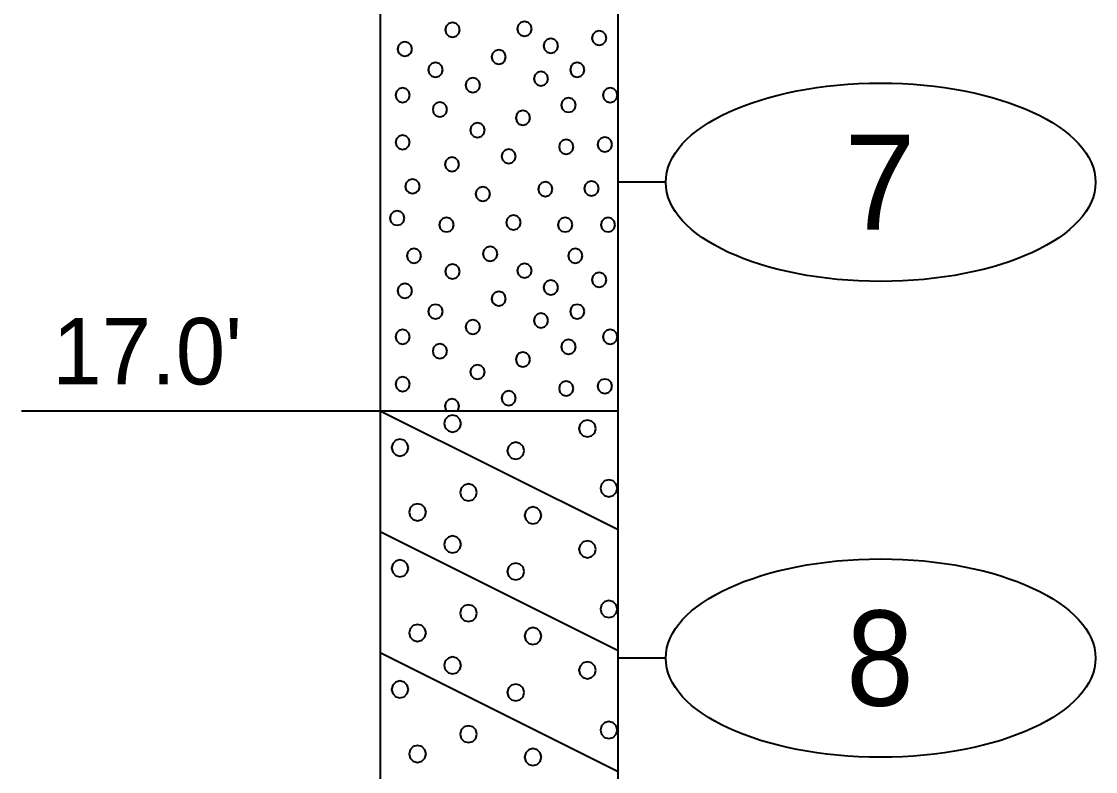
# Model space of a CAD drawing. Extents: x -76 to 974, y -1080 to -735.
# Drawn here: x 37.75 to 49.03, y -785.51 to -777.63 of the extents above; entities that cross this region are included whole.
import ezdxf
from ezdxf.enums import TextEntityAlignment as Align

# ---------------------------------------------------------------- set-up
doc = ezdxf.new("R2010")
doc.units = 0
doc.header["$LTSCALE"] = 0.36
doc.layers.add('27', color=7, linetype='Continuous', lineweight=40)

msp = doc.modelspace()

# ---------------------------------------------------------------- linework, layer by layer
at = {"layer": '27'}
for p, q in [((41.5129, -769.7173), (41.5129, -781.7173)), ((44.0129, -781.7173), (44.0129, -769.7173)), ((44.5129, -779.3173), (44.0129, -779.3173)), ((37.7455, -781.7173), (41.5129, -781.7173)), ((41.5129, -781.7173), (44.0129, -781.7173)), ((41.5129, -781.7173), (44.0129, -782.9673)), ((41.5129, -781.7173), (41.5129, -786.7173)), ((44.0129, -786.7173), (44.0129, -781.7173)), ((41.5129, -782.9873), (44.0129, -784.2373)), ((41.5129, -784.2573), (44.0129, -785.5073)), ((44.5129, -784.3173), (44.0129, -784.3173))]:
    msp.add_line(p, q, dxfattribs=at)
for points in [[(42.3498, -777.7152), (42.3396, -777.6771), (42.3117, -777.6492), (42.2736, -777.639), (42.2355, -777.6492), (42.2076, -777.6771), (42.1974, -777.7152), (42.2076, -777.7533), (42.2355, -777.7812), (42.2736, -777.7914), (42.3117, -777.7812), (42.3396, -777.7533)], [(43.1049, -777.7062), (43.0946, -777.6681), (43.0668, -777.6402), (43.0287, -777.63), (42.9906, -777.6402), (42.9627, -777.6681), (42.9525, -777.7062), (42.9627, -777.7443), (42.9906, -777.7722), (43.0287, -777.7824), (43.0668, -777.7722), (43.0946, -777.7443)], [(43.8903, -777.8021), (43.8801, -777.764), (43.8522, -777.7361), (43.8141, -777.7259), (43.776, -777.7361), (43.7481, -777.764), (43.7379, -777.8021), (43.7481, -777.8402), (43.776, -777.8681), (43.8141, -777.8783), (43.8522, -777.8681), (43.8801, -777.8402)], [(41.8487, -777.9178), (41.8384, -777.8797), (41.8106, -777.8518), (41.7725, -777.8416), (41.7344, -777.8518), (41.7065, -777.8797), (41.6963, -777.9178), (41.7065, -777.9559), (41.7344, -777.9838), (41.7725, -777.994), (41.8106, -777.9838), (41.8384, -777.9559)], [(43.3831, -777.8834), (43.3729, -777.8453), (43.345, -777.8174), (43.3069, -777.8072), (43.2688, -777.8174), (43.2409, -777.8453), (43.2307, -777.8834), (43.2409, -777.9215), (43.2688, -777.9494), (43.3069, -777.9596), (43.345, -777.9494), (43.3729, -777.9215)], [(42.8347, -778.001), (42.8245, -777.9629), (42.7966, -777.935), (42.7585, -777.9248), (42.7204, -777.935), (42.6925, -777.9629), (42.6823, -778.001), (42.6925, -778.0391), (42.7204, -778.067), (42.7585, -778.0772), (42.7966, -778.067), (42.8245, -778.0391)], [(42.1716, -778.1364), (42.1613, -778.0983), (42.1335, -778.0704), (42.0954, -778.0602), (42.0573, -778.0704), (42.0294, -778.0983), (42.0192, -778.1364), (42.0294, -778.1745), (42.0573, -778.2024), (42.0954, -778.2126), (42.1335, -778.2024), (42.1613, -778.1745)], [(43.6602, -778.1364), (43.65, -778.0983), (43.6221, -778.0704), (43.584, -778.0602), (43.5459, -778.0704), (43.518, -778.0983), (43.5078, -778.1364), (43.518, -778.1745), (43.5459, -778.2024), (43.584, -778.2126), (43.6221, -778.2024), (43.65, -778.1745)], [(42.5631, -778.2979), (42.5529, -778.2598), (42.525, -778.2319), (42.4869, -778.2217), (42.4488, -778.2319), (42.4209, -778.2598), (42.4107, -778.2979), (42.4209, -778.336), (42.4488, -778.3639), (42.4869, -778.3741), (42.525, -778.3639), (42.5529, -778.336)], [(43.2788, -778.2292), (43.2686, -778.1911), (43.2407, -778.1632), (43.2026, -778.153), (43.1645, -778.1632), (43.1366, -778.1911), (43.1264, -778.2292), (43.1366, -778.2673), (43.1645, -778.2952), (43.2026, -778.3054), (43.2407, -778.2952), (43.2686, -778.2673)], [(41.8258, -778.4021), (41.8156, -778.364), (41.7877, -778.3361), (41.7496, -778.3259), (41.7115, -778.3361), (41.6836, -778.364), (41.6734, -778.4021), (41.6836, -778.4402), (41.7115, -778.4681), (41.7496, -778.4783), (41.7877, -778.4681), (41.8156, -778.4402)], [(44.006, -778.4021), (43.9958, -778.364), (43.9679, -778.3361), (43.9298, -778.3259), (43.8917, -778.3361), (43.8638, -778.364), (43.8536, -778.4021), (43.8638, -778.4402), (43.8917, -778.4681), (43.9298, -778.4783), (43.9679, -778.4681), (43.9958, -778.4402)], [(43.5674, -778.5064), (43.5572, -778.4683), (43.5293, -778.4404), (43.4912, -778.4302), (43.4531, -778.4404), (43.4252, -778.4683), (43.415, -778.5064), (43.4252, -778.5445), (43.4531, -778.5724), (43.4912, -778.5826), (43.5293, -778.5724), (43.5572, -778.5445)], [(42.2173, -778.5521), (42.2071, -778.514), (42.1792, -778.4861), (42.1411, -778.4759), (42.103, -778.4861), (42.0751, -778.514), (42.0649, -778.5521), (42.0751, -778.5902), (42.103, -778.6181), (42.1411, -778.6283), (42.1792, -778.6181), (42.2071, -778.5902)], [(43.0894, -778.6398), (43.0792, -778.6017), (43.0513, -778.5739), (43.0132, -778.5636), (42.9751, -778.5739), (42.9472, -778.6017), (42.937, -778.6398), (42.9472, -778.6779), (42.9751, -778.7058), (43.0132, -778.716), (43.0513, -778.7058), (43.0792, -778.6779)], [(42.6114, -778.7708), (42.6012, -778.7327), (42.5733, -778.7048), (42.5352, -778.6946), (42.4971, -778.7048), (42.4692, -778.7327), (42.459, -778.7708), (42.4692, -778.8089), (42.4971, -778.8368), (42.5352, -778.847), (42.5733, -778.8368), (42.6012, -778.8089)], [(41.8258, -778.8979), (41.8156, -778.8598), (41.7877, -778.8319), (41.7496, -778.8217), (41.7115, -778.8319), (41.6836, -778.8598), (41.6734, -778.8979), (41.6836, -778.936), (41.7115, -778.9639), (41.7496, -778.9741), (41.7877, -778.9639), (41.8156, -778.936)], [(43.5445, -778.9449), (43.5343, -778.9068), (43.5064, -778.879), (43.4683, -778.8687), (43.4302, -778.879), (43.4023, -778.9068), (43.3921, -778.9449), (43.4023, -778.983), (43.4302, -779.0109), (43.4683, -779.0211), (43.5064, -779.0109), (43.5343, -778.983)], [(43.9488, -778.9208), (43.9386, -778.8827), (43.9107, -778.8548), (43.8726, -778.8446), (43.8345, -778.8548), (43.8066, -778.8827), (43.7964, -778.9208), (43.8066, -778.9589), (43.8345, -778.9868), (43.8726, -778.997), (43.9107, -778.9868), (43.9386, -778.9589)], [(42.9394, -779.0454), (42.9292, -779.0073), (42.9013, -778.9794), (42.8632, -778.9692), (42.8251, -778.9794), (42.7972, -779.0073), (42.787, -779.0454), (42.7972, -779.0835), (42.8251, -779.1114), (42.8632, -779.1216), (42.9013, -779.1114), (42.9292, -779.0835)], [(42.3444, -779.1293), (42.3342, -779.0912), (42.3063, -779.0633), (42.2682, -779.0531), (42.2301, -779.0633), (42.2023, -779.0912), (42.192, -779.1293), (42.2023, -779.1674), (42.2301, -779.1953), (42.2682, -779.2055), (42.3063, -779.1953), (42.3342, -779.1674)], [(41.9287, -779.3607), (41.9185, -779.3226), (41.8906, -779.2947), (41.8525, -779.2845), (41.8144, -779.2947), (41.7865, -779.3226), (41.7763, -779.3607), (41.7865, -779.3988), (41.8144, -779.4266), (41.8525, -779.4369), (41.8906, -779.4266), (41.9185, -779.3988)], [(42.6673, -779.4407), (42.6571, -779.4026), (42.6292, -779.3748), (42.5911, -779.3645), (42.553, -779.3748), (42.5252, -779.4026), (42.5149, -779.4407), (42.5252, -779.4788), (42.553, -779.5067), (42.5911, -779.5169), (42.6292, -779.5067), (42.6571, -779.4788)], [(43.3246, -779.3899), (43.3144, -779.3518), (43.2865, -779.3239), (43.2484, -779.3137), (43.2103, -779.3239), (43.1824, -779.3518), (43.1722, -779.3899), (43.1824, -779.428), (43.2103, -779.4559), (43.2484, -779.4661), (43.2865, -779.4559), (43.3144, -779.428)], [(43.8102, -779.3823), (43.8, -779.3442), (43.7721, -779.3163), (43.734, -779.3061), (43.6959, -779.3163), (43.668, -779.3442), (43.6578, -779.3823), (43.668, -779.4204), (43.6959, -779.4483), (43.734, -779.4585), (43.7721, -779.4483), (43.8, -779.4204)], [(41.7673, -779.6937), (41.7571, -779.6556), (41.7292, -779.6277), (41.6911, -779.6175), (41.653, -779.6277), (41.6251, -779.6556), (41.6149, -779.6937), (41.6251, -779.7318), (41.653, -779.7597), (41.6911, -779.7699), (41.7292, -779.7597), (41.7571, -779.7318)], [(42.286, -779.7636), (42.2758, -779.7255), (42.2479, -779.6977), (42.2098, -779.6874), (42.1717, -779.6977), (42.1438, -779.7255), (42.1336, -779.7636), (42.1438, -779.8017), (42.1717, -779.8296), (42.2098, -779.8398), (42.2479, -779.8296), (42.2758, -779.8017)], [(42.9903, -779.7408), (42.98, -779.7027), (42.9522, -779.6748), (42.9141, -779.6646), (42.876, -779.6748), (42.8481, -779.7027), (42.8379, -779.7408), (42.8481, -779.7789), (42.876, -779.8068), (42.9141, -779.817), (42.9522, -779.8068), (42.98, -779.7789)], [(43.5331, -779.7636), (43.5229, -779.7255), (43.495, -779.6977), (43.4569, -779.6874), (43.4188, -779.6977), (43.3909, -779.7255), (43.3807, -779.7636), (43.3909, -779.8017), (43.4188, -779.8296), (43.4569, -779.8398), (43.495, -779.8296), (43.5229, -779.8017)], [(43.9831, -779.7636), (43.9729, -779.7255), (43.945, -779.6977), (43.9069, -779.6874), (43.8688, -779.6977), (43.8409, -779.7255), (43.8307, -779.7636), (43.8409, -779.8017), (43.8688, -779.8296), (43.9069, -779.8398), (43.945, -779.8296), (43.9729, -779.8017)], [(41.9448, -780.0899), (41.9346, -780.0518), (41.9067, -780.0239), (41.8686, -780.0137), (41.8305, -780.0239), (41.8026, -780.0518), (41.7924, -780.0899), (41.8026, -780.128), (41.8305, -780.1559), (41.8686, -780.1661), (41.9067, -780.1559), (41.9346, -780.128)], [(42.7458, -780.0703), (42.7356, -780.0322), (42.7077, -780.0043), (42.6696, -779.9941), (42.6315, -780.0043), (42.6036, -780.0322), (42.5934, -780.0703), (42.6036, -780.1084), (42.6315, -780.1363), (42.6696, -780.1465), (42.7077, -780.1363), (42.7356, -780.1084)], [(43.6394, -780.09), (43.6292, -780.0519), (43.6013, -780.024), (43.5632, -780.0138), (43.5251, -780.024), (43.4973, -780.0519), (43.487, -780.09), (43.4973, -780.1281), (43.5251, -780.156), (43.5632, -780.1662), (43.6013, -780.156), (43.6292, -780.1281)], [(42.3498, -780.2552), (42.3396, -780.2171), (42.3117, -780.1892), (42.2736, -780.179), (42.2355, -780.1892), (42.2076, -780.2171), (42.1974, -780.2552), (42.2076, -780.2933), (42.2355, -780.3212), (42.2736, -780.3314), (42.3117, -780.3212), (42.3396, -780.2933)], [(43.1049, -780.2462), (43.0946, -780.2081), (43.0668, -780.1802), (43.0287, -780.17), (42.9906, -780.1802), (42.9627, -780.2081), (42.9525, -780.2462), (42.9627, -780.2843), (42.9906, -780.3122), (43.0287, -780.3224), (43.0668, -780.3122), (43.0946, -780.2843)], [(43.8903, -780.3421), (43.8801, -780.304), (43.8522, -780.2761), (43.8141, -780.2659), (43.776, -780.2761), (43.7481, -780.304), (43.7379, -780.3421), (43.7481, -780.3802), (43.776, -780.4081), (43.8141, -780.4183), (43.8522, -780.4081), (43.8801, -780.3802)], [(41.8487, -780.4578), (41.8384, -780.4197), (41.8106, -780.3918), (41.7725, -780.3816), (41.7344, -780.3918), (41.7065, -780.4197), (41.6963, -780.4578), (41.7065, -780.4959), (41.7344, -780.5238), (41.7725, -780.534), (41.8106, -780.5238), (41.8384, -780.4959)], [(43.3831, -780.4234), (43.3729, -780.3853), (43.345, -780.3574), (43.3069, -780.3472), (43.2688, -780.3574), (43.2409, -780.3853), (43.2307, -780.4234), (43.2409, -780.4615), (43.2688, -780.4894), (43.3069, -780.4996), (43.345, -780.4894), (43.3729, -780.4615)], [(42.8347, -780.541), (42.8245, -780.5029), (42.7966, -780.475), (42.7585, -780.4648), (42.7204, -780.475), (42.6925, -780.5029), (42.6823, -780.541), (42.6925, -780.5791), (42.7204, -780.607), (42.7585, -780.6172), (42.7966, -780.607), (42.8245, -780.5791)], [(42.1716, -780.6764), (42.1613, -780.6383), (42.1335, -780.6104), (42.0954, -780.6002), (42.0573, -780.6104), (42.0294, -780.6383), (42.0192, -780.6764), (42.0294, -780.7145), (42.0573, -780.7424), (42.0954, -780.7526), (42.1335, -780.7424), (42.1613, -780.7145)], [(43.6602, -780.6764), (43.65, -780.6383), (43.6221, -780.6104), (43.584, -780.6002), (43.5459, -780.6104), (43.518, -780.6383), (43.5078, -780.6764), (43.518, -780.7145), (43.5459, -780.7424), (43.584, -780.7526), (43.6221, -780.7424), (43.65, -780.7145)], [(43.2788, -780.7692), (43.2686, -780.7311), (43.2407, -780.7032), (43.2026, -780.693), (43.1645, -780.7032), (43.1366, -780.7311), (43.1264, -780.7692), (43.1366, -780.8073), (43.1645, -780.8352), (43.2026, -780.8454), (43.2407, -780.8352), (43.2686, -780.8073)], [(42.5631, -780.8379), (42.5529, -780.7998), (42.525, -780.7719), (42.4869, -780.7617), (42.4488, -780.7719), (42.4209, -780.7998), (42.4107, -780.8379), (42.4209, -780.876), (42.4488, -780.9039), (42.4869, -780.9141), (42.525, -780.9039), (42.5529, -780.876)], [(41.8258, -780.9421), (41.8156, -780.904), (41.7877, -780.8761), (41.7496, -780.8659), (41.7115, -780.8761), (41.6836, -780.904), (41.6734, -780.9421), (41.6836, -780.9802), (41.7115, -781.0081), (41.7496, -781.0183), (41.7877, -781.0081), (41.8156, -780.9802)], [(44.006, -780.9421), (43.9958, -780.904), (43.9679, -780.8761), (43.9298, -780.8659), (43.8917, -780.8761), (43.8638, -780.904), (43.8536, -780.9421), (43.8638, -780.9802), (43.8917, -781.0081), (43.9298, -781.0183), (43.9679, -781.0081), (43.9958, -780.9802)], [(42.2173, -781.0921), (42.2071, -781.054), (42.1792, -781.0261), (42.1411, -781.0159), (42.103, -781.0261), (42.0751, -781.054), (42.0649, -781.0921), (42.0751, -781.1302), (42.103, -781.1581), (42.1411, -781.1683), (42.1792, -781.1581), (42.2071, -781.1302)], [(43.5674, -781.0464), (43.5572, -781.0083), (43.5293, -780.9804), (43.4912, -780.9702), (43.4531, -780.9804), (43.4252, -781.0083), (43.415, -781.0464), (43.4252, -781.0845), (43.4531, -781.1124), (43.4912, -781.1226), (43.5293, -781.1124), (43.5572, -781.0845)], [(43.0894, -781.1798), (43.0792, -781.1417), (43.0513, -781.1139), (43.0132, -781.1036), (42.9751, -781.1139), (42.9472, -781.1417), (42.937, -781.1798), (42.9472, -781.2179), (42.9751, -781.2458), (43.0132, -781.256), (43.0513, -781.2458), (43.0792, -781.2179)], [(42.6114, -781.3108), (42.6012, -781.2727), (42.5733, -781.2448), (42.5352, -781.2346), (42.4971, -781.2448), (42.4692, -781.2727), (42.459, -781.3108), (42.4692, -781.3489), (42.4971, -781.3768), (42.5352, -781.387), (42.5733, -781.3768), (42.6012, -781.3489)], [(41.8258, -781.4379), (41.8156, -781.3998), (41.7877, -781.3719), (41.7496, -781.3617), (41.7115, -781.3719), (41.6836, -781.3998), (41.6734, -781.4379), (41.6836, -781.476), (41.7115, -781.5039), (41.7496, -781.5141), (41.7877, -781.5039), (41.8156, -781.476)], [(43.9488, -781.4608), (43.9386, -781.4227), (43.9107, -781.3948), (43.8726, -781.3846), (43.8345, -781.3948), (43.8066, -781.4227), (43.7964, -781.4608), (43.8066, -781.4989), (43.8345, -781.5268), (43.8726, -781.537), (43.9107, -781.5268), (43.9386, -781.4989)], [(42.9394, -781.5854), (42.9292, -781.5473), (42.9013, -781.5194), (42.8632, -781.5092), (42.8251, -781.5194), (42.7972, -781.5473), (42.787, -781.5854), (42.7972, -781.6235), (42.8251, -781.6514), (42.8632, -781.6616), (42.9013, -781.6514), (42.9292, -781.6235)], [(43.5445, -781.4849), (43.5343, -781.4468), (43.5064, -781.419), (43.4683, -781.4087), (43.4302, -781.419), (43.4023, -781.4468), (43.3921, -781.4849), (43.4023, -781.523), (43.4302, -781.5509), (43.4683, -781.5611), (43.5064, -781.5509), (43.5343, -781.523)], [(42.3342, -781.7074), (42.3444, -781.6693), (42.3342, -781.6312), (42.3063, -781.6033), (42.2682, -781.5931), (42.2301, -781.6033), (42.2023, -781.6312), (42.192, -781.6693), (42.2023, -781.7074), (42.2122, -781.7173), (42.3243, -781.7173)], [(42.3636, -781.8536), (42.3517, -781.8092), (42.3191, -781.7766), (42.2747, -781.7647), (42.2302, -781.7766), (42.1977, -781.8092), (42.1858, -781.8536), (42.1977, -781.8981), (42.2302, -781.9306), (42.2747, -781.9425), (42.3191, -781.9306), (42.3517, -781.8981)], [(43.7784, -781.9045), (43.7665, -781.8601), (43.734, -781.8275), (43.6895, -781.8156), (43.6451, -781.8275), (43.6126, -781.8601), (43.6006, -781.9045), (43.6126, -781.949), (43.6451, -781.9815), (43.6895, -781.9934), (43.734, -781.9815), (43.7665, -781.949)], [(41.8105, -782.1054), (41.7986, -782.0609), (41.7661, -782.0284), (41.7216, -782.0165), (41.6772, -782.0284), (41.6446, -782.0609), (41.6327, -782.1054), (41.6446, -782.1498), (41.6772, -782.1824), (41.7216, -782.1943), (41.7661, -782.1824), (41.7986, -782.1498)], [(43.0258, -782.1384), (43.0139, -782.094), (42.9814, -782.0615), (42.9369, -782.0495), (42.8925, -782.0615), (42.86, -782.094), (42.848, -782.1384), (42.86, -782.1829), (42.8925, -782.2154), (42.9369, -782.2273), (42.9814, -782.2154), (43.0139, -782.1829)], [(42.5301, -782.5758), (42.5181, -782.5313), (42.4856, -782.4988), (42.4412, -782.4869), (42.3967, -782.4988), (42.3642, -782.5313), (42.3523, -782.5758), (42.3642, -782.6202), (42.3967, -782.6528), (42.4412, -782.6647), (42.4856, -782.6528), (42.5181, -782.6202)], [(44.0047, -782.5325), (43.9928, -782.4881), (43.9603, -782.4555), (43.9158, -782.4436), (43.8714, -782.4555), (43.8388, -782.4881), (43.8269, -782.5325), (43.8388, -782.577), (43.8714, -782.6095), (43.9158, -782.6214), (43.9603, -782.6095), (43.9928, -782.577)], [(41.9948, -782.7843), (41.9829, -782.7398), (41.9504, -782.7073), (41.9059, -782.6954), (41.8615, -782.7073), (41.829, -782.7398), (41.817, -782.7843), (41.829, -782.8287), (41.8615, -782.8612), (41.9059, -782.8732), (41.9504, -782.8612), (41.9829, -782.8287)], [(43.2076, -782.8173), (43.1957, -782.7729), (43.1632, -782.7403), (43.1187, -782.7284), (43.0743, -782.7403), (43.0418, -782.7729), (43.0298, -782.8173), (43.0418, -782.8618), (43.0743, -782.8943), (43.1187, -782.9062), (43.1632, -782.8943), (43.1957, -782.8618)], [(42.3635, -783.1224), (42.3516, -783.078), (42.3191, -783.0454), (42.2746, -783.0335), (42.2302, -783.0454), (42.1976, -783.078), (42.1857, -783.1224), (42.1976, -783.1669), (42.2302, -783.1994), (42.2746, -783.2113), (42.3191, -783.1994), (42.3516, -783.1669)], [(43.7784, -783.1733), (43.7665, -783.1288), (43.734, -783.0963), (43.6895, -783.0844), (43.6451, -783.0963), (43.6126, -783.1288), (43.6006, -783.1733), (43.6126, -783.2177), (43.6451, -783.2502), (43.6895, -783.2622), (43.734, -783.2502), (43.7665, -783.2177)], [(41.8105, -783.3741), (41.7986, -783.3297), (41.7661, -783.2971), (41.7216, -783.2852), (41.6772, -783.2971), (41.6446, -783.3297), (41.6327, -783.3741), (41.6446, -783.4186), (41.6772, -783.4511), (41.7216, -783.463), (41.7661, -783.4511), (41.7986, -783.4186)], [(43.0258, -783.4072), (43.0139, -783.3627), (42.9814, -783.3302), (42.9369, -783.3183), (42.8925, -783.3302), (42.86, -783.3627), (42.848, -783.4072), (42.86, -783.4516), (42.8925, -783.4842), (42.9369, -783.4961), (42.9814, -783.4842), (43.0139, -783.4516)], [(42.5301, -783.8445), (42.5181, -783.8), (42.4856, -783.7675), (42.4412, -783.7556), (42.3967, -783.7675), (42.3642, -783.8), (42.3523, -783.8445), (42.3642, -783.8889), (42.3967, -783.9215), (42.4412, -783.9334), (42.4856, -783.9215), (42.5181, -783.8889)], [(44.0047, -783.8013), (43.9928, -783.7568), (43.9603, -783.7243), (43.9158, -783.7124), (43.8714, -783.7243), (43.8388, -783.7568), (43.8269, -783.8013), (43.8388, -783.8457), (43.8714, -783.8783), (43.9158, -783.8902), (43.9603, -783.8783), (43.9928, -783.8457)], [(41.9948, -784.053), (41.9829, -784.0085), (41.9504, -783.976), (41.9059, -783.9641), (41.8615, -783.976), (41.829, -784.0085), (41.817, -784.053), (41.829, -784.0974), (41.8615, -784.13), (41.9059, -784.1419), (41.9504, -784.13), (41.9829, -784.0974)], [(43.2076, -784.086), (43.1957, -784.0416), (43.1632, -784.009), (43.1187, -783.9971), (43.0743, -784.009), (43.0418, -784.0416), (43.0298, -784.086), (43.0418, -784.1305), (43.0743, -784.163), (43.1187, -784.1749), (43.1632, -784.163), (43.1957, -784.1305)], [(42.3636, -784.3936), (42.3517, -784.3492), (42.3191, -784.3166), (42.2747, -784.3047), (42.2302, -784.3166), (42.1977, -784.3492), (42.1858, -784.3936), (42.1977, -784.4381), (42.2302, -784.4706), (42.2747, -784.4825), (42.3191, -784.4706), (42.3517, -784.4381)], [(43.7784, -784.4445), (43.7665, -784.4001), (43.734, -784.3675), (43.6895, -784.3556), (43.6451, -784.3675), (43.6126, -784.4001), (43.6006, -784.4445), (43.6126, -784.489), (43.6451, -784.5215), (43.6895, -784.5334), (43.734, -784.5215), (43.7665, -784.489)], [(41.8105, -784.6454), (41.7986, -784.6009), (41.7661, -784.5684), (41.7216, -784.5565), (41.6772, -784.5684), (41.6446, -784.6009), (41.6327, -784.6454), (41.6446, -784.6898), (41.6772, -784.7224), (41.7216, -784.7343), (41.7661, -784.7224), (41.7986, -784.6898)], [(43.0258, -784.6784), (43.0139, -784.634), (42.9814, -784.6015), (42.9369, -784.5895), (42.8925, -784.6015), (42.86, -784.634), (42.848, -784.6784), (42.86, -784.7229), (42.8925, -784.7554), (42.9369, -784.7673), (42.9814, -784.7554), (43.0139, -784.7229)], [(44.0047, -785.0725), (43.9928, -785.0281), (43.9603, -784.9955), (43.9158, -784.9836), (43.8714, -784.9955), (43.8388, -785.0281), (43.8269, -785.0725), (43.8388, -785.117), (43.8714, -785.1495), (43.9158, -785.1614), (43.9603, -785.1495), (43.9928, -785.117)], [(42.5301, -785.1158), (42.5181, -785.0713), (42.4856, -785.0388), (42.4412, -785.0269), (42.3967, -785.0388), (42.3642, -785.0713), (42.3523, -785.1158), (42.3642, -785.1602), (42.3967, -785.1928), (42.4412, -785.2047), (42.4856, -785.1928), (42.5181, -785.1602)], [(41.9948, -785.3243), (41.9829, -785.2798), (41.9504, -785.2473), (41.9059, -785.2354), (41.8615, -785.2473), (41.829, -785.2798), (41.817, -785.3243), (41.829, -785.3687), (41.8615, -785.4012), (41.9059, -785.4132), (41.9504, -785.4012), (41.9829, -785.3687)], [(43.2076, -785.3573), (43.1957, -785.3129), (43.1632, -785.2803), (43.1187, -785.2684), (43.0743, -785.2803), (43.0418, -785.3129), (43.0298, -785.3573), (43.0418, -785.4018), (43.0743, -785.4343), (43.1187, -785.4462), (43.1632, -785.4343), (43.1957, -785.4018)]]:
    msp.add_lwpolyline(points, close=True, dxfattribs=at)
for centre in [(46.7703, -779.3173), (46.7703, -784.3173)]:
    msp.add_ellipse(centre, major_axis=(2.2574, 0), ratio=0.461538, dxfattribs=at)

# ---------------------------------------------------------------- texts
msp.add_text('7', height=1, dxfattribs=at).set_placement((46.7632, -779.8172), align=Align.CENTER)
msp.add_text("17.0'", height=0.6976, dxfattribs=at).set_placement((38.0695, -781.4409))
at = {"layer": '27', "width": 0.95}
msp.add_text('8', height=1, dxfattribs=at).set_placement((46.7632, -784.8172), align=Align.CENTER)

doc.saveas('drawing.dxf')
